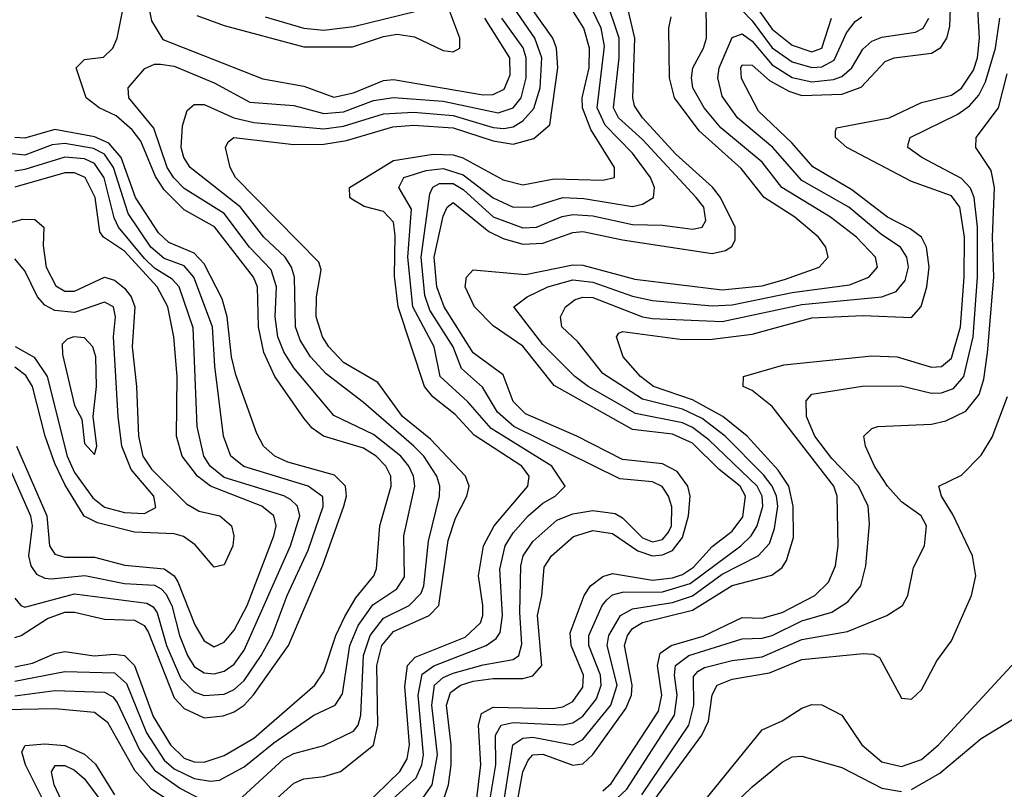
# Model space of a CAD drawing. Header units: inches. Extents: x 501365 to 657855, y 482276 to 547543.
# Tile 686 of 957: x 595260 to 597236, y 531961 to 533507. Entities that reach past the tile are written whole.
import ezdxf

# ---------------------------------------------------------------- set-up
doc = ezdxf.new("R2010")
doc.units = ezdxf.units.IN
doc.header["$MEASUREMENT"] = 0
doc.layers.add('A5593', color=7, linetype='Continuous')

msp = doc.modelspace()

# ---------------------------------------------------------------- linework, layer by layer
at = {"layer": 'A5593', "color": 5}
for points, elevation in [([(596690, 533601.7), (596770, 533487.9), (596810, 533455.5), (596850, 533442.1), (596870.2, 533450), (596889, 533510)], 2780), ([(596430, 531958), (596447.2, 531972.8), (596542.1, 532117.9), (596548.4, 532150), (596540.2, 532210), (596545.6, 532234.4), (596567.5, 532250), (596631.5, 532268.5), (596710, 532306.4), (596750, 532304.9), (596790, 532316.1), (596856, 532350), (596883.2, 532376.8), (596897.1, 532410), (596902.4, 532450), (596900.4, 532550), (596893.7, 532570), (596770, 532729.9), (596730, 532761.9), (596711.8, 532770), (596712.8, 532790), (596793.3, 532813.3), (596970, 532832), (597020.8, 532830), (597090, 532809.2), (597110, 532810.4), (597130, 532827.2), (597148.4, 532890), (597155.8, 532990), (597156, 533070), (597147, 533130), (597130, 533153), (597050, 533182.2), (596920.3, 533250), (596897, 533270), (596897.1, 533282.9), (596899.3, 533290), (597005, 533310), (597070, 533340.5), (597130, 533355.4), (597150.5, 533369.5), (597174.3, 533405.7), (597182.4, 533430), (597186.2, 533470), (597178.8, 533598.8)], 2680), ([(595510, 533576.8), (595524.4, 533504.4), (595547.3, 533467.3), (595748.1, 533388.1), (595830, 533373.6), (595890, 533351.2), (595930, 533359.9), (595990, 533385), (596010, 533386.6), (596190, 533356.2), (596210, 533356.3), (596232.4, 533367.6), (596244, 533396), (596243.5, 533430), (596193.7, 533510)], 2980), ([(596670, 533567.8), (596730, 533504.4), (596770.1, 533450.1), (596810, 533422.5), (596850, 533410.9), (596870, 533412.1), (596894.6, 533425.4), (596919.4, 533480.6), (596936.6, 533503.4), (596950, 533512.6)], 2760), ([(595250, 532206.8), (595285.7, 532214.3), (595330, 532233.9), (595350, 532237.6), (595409.4, 532229.4), (595450, 532232.5), (595470, 532229.6), (595490, 532209.8), (595527.5, 532107.5), (595562.7, 532050), (595590, 532023.7), (595610, 532016.1), (595630, 532015.2), (595670, 532028.9), (595730, 532064), (595852.3, 532170), (595870, 532197), (595894, 532270), (595912.2, 532307.8), (595934.3, 532345.7), (595970.6, 532390), (595976, 532404), (595982.5, 532490), (596005.7, 532570), (596004.7, 532590), (595994.7, 532610), (595975, 532630), (595950, 532646), (595869.5, 532670), (595846.6, 532686.6), (595830, 532706.7), (595772.1, 532790), (595750, 532838.3), (595738.8, 532890), (595737.1, 532970), (595729.3, 532990), (595651, 533091), (595590, 533125.2), (595550, 533164.9), (595532, 533192), (595502.6, 533262.6), (595485.8, 533285.8), (595453.6, 533313.6), (595419.4, 533330), (595392.9, 533350), (595373.2, 533410), (595390, 533426.8), (595428.1, 533431.9), (595446.7, 533450), (595455.6, 533470), (595470, 533543.2)], 2980), ([(595995.2, 531930), (596055.8, 531984.2), (596067.2, 532010), (596070.4, 532030), (596059.4, 532150), (596067.5, 532192.5), (596090.8, 532209.2), (596195.8, 532250), (596216, 532264), (596224, 532276), (596228.6, 532310), (596223.3, 532403.3), (596234, 532450), (596250, 532476.1), (596280.4, 532510), (596310, 532535.7), (596334.9, 532550), (596354.9, 532570), (596327.6, 532610), (596206, 532686), (596159.5, 532739.5), (596103.9, 532790), (596091.6, 532850), (596049.2, 532930), (596039, 533030), (596046.2, 533126.2), (596020.8, 533170), (596030.5, 533190), (596075.9, 533204.1), (596110, 533208.2), (596150, 533195.5), (596210, 533149), (596250, 533130.3), (596290, 533130.9), (596350.3, 533149.7), (596392.4, 533147.6), (596490, 533131.7), (596510, 533136.4), (596531.7, 533150), (596534.1, 533170), (596526.1, 533190), (596490, 533238.8), (596435, 533295), (596418.7, 533330), (596433.6, 533453.6), (596426.6, 533490), (596398.2, 533550)], 2860), ([(596070, 531945.2), (596087.4, 531970), (596098.6, 532030), (596087.1, 532130), (596092.4, 532170), (596110, 532185.6), (596130, 532194.2), (596190, 532211.2), (596250, 532221.5), (596261.6, 532230), (596267.7, 532252.3), (596263.8, 532316.2), (596265.5, 532410), (596270.4, 532430), (596290, 532458.6), (596338.2, 532501.8), (596370, 532514.5), (596410, 532521.2), (596454.9, 532514.9), (596470, 532506), (596510, 532466), (596530, 532458.1), (596550, 532462.7), (596562.2, 532477.8), (596567.8, 532490), (596568.5, 532528.5), (596562.3, 532550), (596549.2, 532569.2), (596530, 532578.5), (596464.6, 532584.6), (596251.8, 532690), (596218.7, 532718.7), (596189, 532769), (596146.5, 532806.5), (596129.6, 532850), (596083.2, 532923.2), (596072.9, 532952.9), (596065.4, 533030), (596083.2, 533156.8), (596089.2, 533170.8), (596102.1, 533177.9), (596130, 533177.8), (596150, 533165.8), (596210, 533111.1), (596270, 533088.6), (596297.3, 533090), (596348.4, 533111.6), (596370, 533115.4), (596410, 533112.8), (596490, 533095.7), (596550, 533094.3), (596610, 533086.2), (596629.9, 533090.1), (596636.8, 533103.2), (596632.9, 533130), (596617.7, 533150), (596510, 533266.3), (596461.6, 533310), (596451.4, 533330), (596463, 533430), (596463.3, 533470), (596436, 533550)], 2840), ([(596107.9, 531932.1), (596120.7, 531970), (596126, 532010), (596125.9, 532050), (596116.5, 532130), (596124.6, 532155.4), (596144.4, 532170), (596170, 532178.2), (596210, 532183.6), (596270, 532183.8), (596290, 532188.7), (596307.5, 532210), (596298.9, 532310), (596307.8, 532350), (596312.8, 532407.2), (596327.3, 532430), (596371.1, 532468.9), (596410, 532481), (596450, 532474.7), (596500.2, 532440.2), (596530, 532430), (596550, 532431.7), (596570, 532440.7), (596590, 532467), (596602.5, 532510), (596605.5, 532550), (596600.7, 532570), (596579.4, 532599.4), (596550, 532614.5), (596470, 532623.2), (596377.8, 532670), (596275.1, 532715.1), (596250, 532739.7), (596230, 532793.8), (596170, 532837.9), (596111.7, 532930), (596097, 532970), (596091.5, 533030), (596110, 533112.2), (596117.9, 533130), (596130, 533139.5), (596201.5, 533081.5), (596230, 533067.5), (596270, 533055.8), (596310, 533057.7), (596370, 533079.6), (596390, 533081.4), (596470, 533064.5), (596650, 533037.2), (596676.7, 533043.3), (596689, 533051), (596696.1, 533063.9), (596696, 533090), (596666.7, 533150), (596650.3, 533170.3), (596577.1, 533237.1), (596510.2, 533310), (596493.8, 533333.8), (596490.2, 533350.2), (596494.2, 533470), (596476, 533550)], 2820), ([(596198.8, 531910), (596215.2, 532010), (596214.6, 532070), (596225.9, 532090), (596250, 532095.5), (596350, 532090.2), (596370, 532094.2), (596390, 532108), (596417.3, 532142.7), (596426.7, 532170), (596425.3, 532190), (596402, 532250), (596402.5, 532270), (596428.9, 532330), (596438.2, 532341.8), (596450, 532351.4), (596470, 532357), (596550, 532357.5), (596605.4, 532374.6), (596707.2, 532450), (596728.2, 532470), (596740.1, 532490), (596751.2, 532530), (596750.1, 532550), (596739.9, 532570), (596643.1, 532663.1), (596610, 532687.8), (596590, 532697), (596495.9, 532715.9), (596400.6, 532770), (596373.9, 532790), (596310, 532854.4), (596251.6, 532930), (596278.7, 532950), (596319.7, 532970), (596370, 532984.1), (596410, 532979.8), (596490, 532951.8), (596530, 532942.9), (596650, 532932.1), (596690, 532934.2), (596810, 532958.9), (596925.6, 532974.4), (596964.3, 532990), (596981.8, 533010), (596977.6, 533030), (596939.7, 533070), (596887.4, 533110), (596789.8, 533169.8), (596750, 533220.6), (596667.1, 533290), (596633.4, 533330), (596611.2, 533370), (596608.1, 533390), (596610.8, 533410), (596632.5, 533450), (596638.3, 533470), (596637.9, 533550)], 2760), ([(595690, 531930.5), (595790, 532022.2), (595810, 532033.1), (595870, 532049.3), (595930, 532077.9), (595939.1, 532090), (595944.5, 532110), (595949.7, 532230), (595963.2, 532270), (595990, 532304.7), (596041.8, 532330), (596065.3, 532354.7), (596070.9, 532370), (596080.3, 532459.7), (596102.6, 532550), (596102.9, 532570), (596097, 532590), (596071.1, 532630), (596051.2, 532650), (595950, 532737.9), (595875.2, 532795.2), (595843.4, 532830), (595823, 532863), (595813.3, 532890), (595811.3, 532990), (595805.5, 533010), (595792.5, 533030), (595750, 533070.2), (595702.7, 533130), (595601.6, 533210), (595589.4, 533230), (595584.1, 533250), (595586.3, 533293.7), (595595.8, 533324.2), (595610, 533336.8), (595630, 533336.4), (595689.9, 533309.9), (595730, 533300.3), (595870, 533287.4), (595910, 533292.8), (595990, 533318.1), (596050, 533321.4), (596130, 533314.4), (596210, 533290.3), (596231.5, 533288.5), (596250, 533292), (596270, 533303.4), (596291.8, 533328.2), (596304.3, 533370), (596307.9, 533430), (596293.5, 533470), (596252.1, 533530)], 2940), ([(595615.2, 533515.2), (595670, 533494.9), (595830, 533452.4), (595927.9, 533452.1), (595990, 533473), (596017.6, 533477.6), (596052.4, 533472.4), (596110, 533445.3), (596130, 533442), (596143.4, 533450), (596143.1, 533470), (596123.4, 533523.4)], 3020), ([(595776.7, 531943.3), (595810, 531973.4), (595830, 531982), (595870, 531986.5), (595903.5, 531996.5), (595970, 532049.4), (595978.9, 532090), (595976.8, 532210), (595986.6, 532250), (596010, 532278.2), (596081.8, 532310), (596101.3, 532330), (596119.5, 532460.5), (596134.7, 532505.3), (596157.3, 532550), (596161.7, 532570), (596154.5, 532590), (596084.3, 532664.3), (596028.2, 532710), (595978.3, 532778.3), (595910, 532818.6), (595880.2, 532850), (595867.8, 532870), (595854.9, 532910), (595855.6, 532950), (595864.6, 533004.6), (595860, 533020), (595692.6, 533190), (595682.5, 533210), (595673.1, 533250), (595678.5, 533261.5), (595689.7, 533270.3), (595810, 533256.3), (595870, 533256.6), (595915.5, 533264.5), (596008.5, 533291.5), (596050, 533295.2), (596130, 533289.5), (596210, 533263.6), (596250, 533256.7), (596291.8, 533268.2), (596324, 533296), (596340.2, 533410), (596337.3, 533450), (596330, 533470), (596287.4, 533530)], 2920), ([(595752.3, 533512.3), (595830, 533489.8), (595870, 533485.8), (595930, 533493.4), (596055.7, 533524.3)], 3040), ([(595950, 531925.9), (596023.1, 531996.9), (596037.8, 532022.2), (596041.9, 532050), (596032.5, 532167.5), (596038.1, 532210), (596053.6, 532226.4), (596153.6, 532266.4), (596184.4, 532295.6), (596189.7, 532310), (596189.6, 532330), (596180.8, 532390), (596191, 532450), (596212.3, 532490), (596279.6, 532570), (596282.4, 532590), (596267.7, 532610), (596172.2, 532672.2), (596134.1, 532714.1), (596089.1, 532749.1), (596072, 532770), (596019.2, 532930), (596011.8, 532991.8), (596013.6, 533073.6), (596010, 533099.9), (595990, 533121.7), (595951.3, 533131.4), (595926.3, 533146.3), (595922.5, 533150), (595922, 533170), (596010, 533224.1), (596090, 533237.1), (596130, 533235.4), (596149.4, 533229.4), (596230, 533185.5), (596270, 533174.9), (596332.5, 533187.5), (596430, 533184.3), (596453.6, 533190), (596453.6, 533210), (596406.3, 533286.3), (596389.6, 533330), (596389, 533350), (596403, 533410), (596403.7, 533450), (596392.4, 533490), (596366.8, 533530)], 2880), ([(596257.6, 531930), (596270, 531996.4), (596280.4, 532019.6), (596290, 532030), (596310, 532031.6), (596370, 532009.2), (596390, 532012.3), (596410, 532030.9), (596476.5, 532123.5), (596487.5, 532150), (596489.1, 532170), (596474, 532250), (596479.8, 532270), (596490, 532283.9), (596510, 532295.8), (596610, 532320.9), (596690, 532370.2), (596769.2, 532390.8), (596790, 532406.8), (596799.2, 532420.8), (596813, 532467), (596812.6, 532530), (596803.7, 532570), (596782.2, 532602.2), (596719.8, 532670), (596670.9, 532710), (596610, 532743.4), (596532.1, 532770), (596506.2, 532790), (596471.1, 532830), (596457.8, 532870), (596462.7, 532877.3), (596470, 532880.9), (596590, 532864.3), (596650, 532865.1), (596730, 532875.1), (596850, 532908.3), (596952.6, 532912.6), (597050, 532908.4), (597069.3, 532930.7), (597080.5, 532970), (597085.1, 533010), (597079.8, 533050), (597069.8, 533069.8), (597047, 533087), (597001.8, 533110), (596930, 533165.1), (596851.5, 533211.5), (596810, 533259.1), (596743, 533323), (596708.5, 533388.5), (596707.3, 533410), (596710, 533416.4), (596730, 533415.8), (596764.5, 533384.5), (596803.3, 533363.3), (596830, 533354.7), (596910, 533357), (596948.6, 533371.4), (596997, 533423), (597015.4, 533430), (597090, 533439.9), (597108.8, 533451.2), (597120.7, 533470), (597127.1, 533492.9), (597128.2, 533530)], 2720), ([(595250, 532177.9), (595350, 532197.4), (595450, 532194.9), (595473.8, 532173.8), (595514.4, 532074.4), (595550, 532019.2), (595570, 532001.9), (595610, 531982.6), (595642.9, 531977.1), (595660.8, 531979.2), (595710, 532006), (595770, 532054.4), (595850, 532110.1), (595893, 532130), (595907.5, 532152.5), (595922.1, 532250), (595939.4, 532290), (595968.7, 532331.3), (596016.5, 532363.5), (596031.9, 532388.1), (596031.1, 532470), (596052.7, 532570), (596050, 532590), (596041, 532610), (596025, 532630), (595970, 532673.6), (595890, 532711.9), (595810, 532807.8), (595790, 532839.5), (595778, 532870), (595772.4, 532910), (595775.1, 532970), (595764.2, 533004.2), (595721.1, 533050), (595670, 533117.6), (595590, 533167.5), (595568.9, 533188.9), (595555.9, 533210), (595528.8, 533288.8), (595479.1, 533350), (595477.6, 533370), (595510.9, 533409.1), (595530, 533417.8), (595542.4, 533417.6), (595570, 533413.3), (595650, 533379.9), (595721.5, 533341.5), (595810, 533334.6), (595870, 533318.7), (595910, 533321.8), (595970, 533344.3), (596010, 533350.9), (596110, 533342.9), (596220, 533320), (596250, 533330.1), (596266.5, 533350), (596276.2, 533390), (596276.2, 533430), (596270.1, 533450.1), (596227.2, 533510)], 2960), ([(596166.7, 531853.3), (596185.3, 532010), (596180.9, 532090), (596186.9, 532113.1), (596210, 532126.3), (596330, 532123.5), (596350, 532126.4), (596370, 532137.3), (596390, 532166.4), (596391.7, 532190), (596366.9, 532250), (596365, 532275), (596393.1, 532350), (596405.7, 532370), (596430, 532388.2), (596450, 532394.3), (596530, 532381.3), (596570, 532385.7), (596590, 532392.7), (596612.6, 532407.3), (596650, 532448.5), (596690, 532479.4), (596711.4, 532508.6), (596716.6, 532550), (596706, 532570), (596663.6, 532603.6), (596610, 532656.5), (596570, 532674.2), (596490, 532683.4), (596332.3, 532772.3), (596270, 532850.9), (596210, 532891.7), (596172.9, 532930), (596154, 532970), (596156.6, 532990), (596170, 533004.6), (596274.8, 532994.8), (596370, 533014.2), (596390, 533013.8), (596494.2, 532985.8), (596670, 532964), (596750, 532972.5), (596794.9, 532985.1), (596864.7, 533010), (596882.3, 533030), (596878, 533050), (596863.1, 533070), (596815.6, 533110), (596753.8, 533150), (596708.2, 533208.2), (596623.6, 533283.6), (596574.1, 533350), (596564.3, 533390), (596562.7, 533490), (596567.6, 533512.4)], 2780), ([(596227.4, 531910), (596249.8, 532050.2), (596270, 532063.8), (596290, 532065.5), (596370, 532050.3), (596390, 532060.7), (596446.4, 532130), (596459.1, 532170), (596439, 532250), (596442.6, 532270), (596465.9, 532310), (596490, 532323.2), (596570, 532336.3), (596610, 532349.9), (596670, 532392.9), (596741.8, 532430), (596765, 532454.9), (596775, 532485), (596781.5, 532530), (596779.1, 532550), (596770.3, 532570), (596752.5, 532592.5), (596676.1, 532670), (596630, 532705.7), (596590, 532724.7), (596510, 532744.5), (596430, 532796.3), (596379.8, 532859.8), (596347.7, 532890), (596345.4, 532910), (596355.1, 532930), (596374.9, 532945.1), (596390, 532949.7), (596410, 532948.8), (596510, 532910.2), (596530, 532906.4), (596670, 532900.9), (596830, 532934.9), (596990, 532950), (597019, 532961), (597036.9, 532983.1), (597043.7, 533010), (597040.8, 533030), (597027.6, 533050), (596990, 533074.8), (596924.2, 533130), (596830, 533183.8), (596771.7, 533250), (596700.9, 533310), (596670, 533353.6), (596661.2, 533390), (596664.1, 533410), (596690, 533470.9), (596710, 533478.8), (596730, 533463.8), (596770, 533416.1), (596810, 533391.1), (596850, 533382.2), (596893.4, 533386.6), (596910, 533392.5), (596930, 533410), (596952, 533448), (596970, 533463.9), (596990, 533471.5), (597058, 533482), (597073.3, 533490), (597084.8, 533510)], 2740), ([(596447.8, 531932.2), (596478.5, 531961.5), (596574.4, 532110), (596579.6, 532150), (596574.4, 532190), (596576.4, 532210), (596602.8, 532230), (596710, 532263.4), (596750, 532264.7), (596770, 532270.2), (596830, 532299.1), (596890, 532316.8), (596922.3, 532337.7), (596948, 532370), (596958.3, 532410), (596965.7, 532494.3), (596963.1, 532530), (596943.5, 532570), (596890, 532625.7), (596855.5, 532670), (596839, 532710), (596838.4, 532741.6), (596850, 532754.7), (596950.7, 532770.7), (597028.9, 532771.1), (597090, 532756.9), (597110, 532757.3), (597134.2, 532765.8), (597154.8, 532790), (597173.7, 532870), (597182.3, 532990), (597182.3, 533090), (597175.8, 533150), (597168.3, 533168.3), (597150, 533187.9), (597070.9, 533230), (597042.2, 533250), (597043.3, 533256.7), (597047.2, 533270), (597142.8, 533317.2), (597166.2, 533333.8), (597185, 533355.1), (597198.1, 533381.9), (597218.5, 533450), (597227.3, 533510)], 2660), ([(596508.7, 531950), (596602.7, 532090), (596612.7, 532130), (596612.4, 532187.6), (596621.6, 532198.4), (596634.1, 532205.9), (596690, 532219.8), (596750, 532226.8), (596830, 532261.8), (596921.7, 532278.3), (597000.3, 532310), (597032.1, 532330), (597042.5, 532350), (597053.6, 532406.4), (597075.9, 532450), (597080.2, 532490), (597069.1, 532510), (597030, 532538.6), (597001.4, 532570), (596975.6, 532610), (596957.7, 532650), (596954, 532670), (596970, 532686), (596982, 532690), (597090, 532694.3), (597118.9, 532701.1), (597159.2, 532720.8), (597185.9, 532754.1), (597195, 532785.1), (597202.1, 532837.9), (597215, 532990), (597212.2, 533070), (597216.8, 533170), (597210, 533204.2), (597178.7, 533250), (597179.7, 533270), (597224.6, 533330), (597241.6, 533398.4)], 2640), ([(595250, 532265.9), (595262.9, 532270), (595315.6, 532304.4), (595350, 532316.8), (595370, 532316.8), (595430, 532303), (595490, 532300.5), (595509.9, 532289.9), (595517.4, 532277.4), (595570, 532144.7), (595590, 532123.5), (595630, 532104.8), (595668.3, 532108.3), (595690, 532116.8), (595710, 532130), (595729, 532151), (595799.5, 532250), (595868.5, 532411.5), (595910.4, 532530), (595915.4, 532550), (595913.8, 532570), (595891.9, 532591.9), (595798.2, 532618.2), (595772, 532630), (595749.1, 532650), (595735.7, 532675.7), (595693.3, 532793.3), (595684.8, 532830), (595675.9, 532910), (595666.1, 532946.1), (595630, 533016.4), (595610, 533038.2), (595559.3, 533059.3), (595538.6, 533078.6), (595492, 533150), (595463.5, 533230), (595438.8, 533258.8), (595410, 533271.6), (595330, 533286.5), (595270, 533269), (595250, 533270.4)], 3020), ([(595250, 532344.9), (595262.3, 532330), (595270, 532326.9), (595370, 532353.5), (595514.6, 532334.6), (595527.6, 532327.6), (595535.7, 532315.7), (595554.7, 532250), (595583.3, 532183.3), (595610, 532156.5), (595630, 532149.6), (595670, 532152.3), (595690, 532161.6), (595710, 532179.8), (595744.6, 532230), (595766.5, 532270), (595796.6, 532350), (595838.5, 532441.5), (595868.9, 532528.9), (595868.3, 532548.3), (595839.1, 532570), (595709.5, 532609.5), (595683.6, 532630), (595668.9, 532670), (595651.2, 532811.2), (595646.5, 532890), (595609.2, 532990), (595590, 533012.2), (595550, 533027.4), (595522.8, 533050), (595477.3, 533117.3), (595447.8, 533210), (595430, 533236.6), (595408, 533248), (595350, 533258), (595324.6, 533255.4), (595270, 533235), (595238.4, 533238.4)], 3040), ([(595210, 532671.8), (595281.5, 532510), (595285, 532490), (595277.5, 532430), (595281.9, 532410), (595293.4, 532393.4), (595310, 532384.8), (595323.8, 532383.8), (595390.7, 532390.7), (595470, 532374.6), (595530, 532371), (595543.4, 532363.4), (595553.4, 532353.4), (595564.9, 532330), (595580.4, 532270), (595596.3, 532230), (595610, 532207.7), (595630, 532194.8), (595650, 532193), (595670, 532198.1), (595690, 532212.5), (595710, 532240.6), (595803.5, 532450), (595821.9, 532510), (595817.5, 532530), (595803, 532543), (595790, 532550.7), (595670, 532587.5), (595642.2, 532610), (595629.5, 532630), (595616.3, 532690), (595608, 532888), (595579.7, 532970), (595565.5, 532985.5), (595530, 533008.1), (595510, 533027.1), (595458, 533090), (595449.1, 533109.1), (595429.3, 533189.3), (595410, 533218.2), (595390, 533227.4), (595350, 533230.8), (595270, 533205.8), (595250, 533202.9)], 3060), ([(595253.5, 532650), (595314.1, 532510), (595319.5, 532450), (595330, 532433.3), (595350, 532427), (595410, 532427.3), (595471, 532411), (595550, 532403.6), (595569.8, 532389.8), (595577.4, 532377.4), (595611.5, 532291.5), (595630, 532259.2), (595650, 532247.4), (595670, 532256.3), (595690, 532280.4), (595716, 532330), (595769.9, 532469.9), (595774.4, 532490), (595770, 532510), (595745.8, 532530), (595642.4, 532570), (595616.4, 532590), (595585.6, 532630), (595574.4, 532670), (595575.7, 532790), (595569.1, 532870), (595557, 532930), (595535.9, 532970), (595470, 533042.1), (595427.8, 533070), (595420.7, 533080.7), (595411.4, 533150), (595391.4, 533190), (595370, 533199.3), (595350, 533199.4), (595250, 533170.5)], 3080), ([(595230, 533095.9), (595266, 533106), (595290, 533105.5), (595308.2, 533090), (595306.8, 533053.2), (595312.9, 533010), (595332.2, 532972.2), (595350, 532961.9), (595370, 532961.6), (595430, 532989.5), (595450, 532983.9), (595470, 532967.8), (595483.8, 532950), (595490.9, 532930), (595485.8, 532850), (595494.4, 532770), (595498.1, 532670), (595507, 532630), (595524.2, 532604.2), (595594.6, 532534.6), (595619.8, 532519.8), (595661.3, 532510), (595684.6, 532490), (595689.7, 532470), (595687.8, 532450), (595670, 532412.1), (595650, 532407.1), (595611.8, 532451.8), (595588.5, 532468.5), (595570, 532474.2), (595490, 532477.2), (595416.1, 532496.1), (595389.3, 532509.3), (595350, 532573), (595330, 532615.4), (595311, 532670), (595285.7, 532770), (595272.1, 532792.1), (595250, 532809)], 3120), ([(595250.7, 532850.7), (595288.8, 532828.8), (595314.9, 532790), (595354.9, 532630), (595370, 532597.6), (595406.7, 532546.7), (595430, 532527.4), (595470, 532516.7), (595510, 532514.8), (595532.7, 532527.3), (595528.8, 532550), (595483.2, 532603.2), (595464.9, 532650), (595457.3, 532710), (595447.9, 532870), (595451.7, 532910), (595447.9, 532930), (595430, 532939.4), (595370, 532918.5), (595330, 532922.9), (595310, 532933.6), (595295.4, 532950), (595270, 533002.6), (595250, 533026.4)], 3140), ([(596511, 531909), (596629.2, 532070), (596642.1, 532097.9), (596649.5, 532150.5), (596659.5, 532170), (596690, 532182), (596764.9, 532195.1), (596830, 532221.6), (596953.8, 532233.8), (596972.7, 532232.7), (596985.9, 532225.9), (597030, 532144.2), (597050, 532141.9), (597070, 532160.9), (597100.9, 532219.1), (597130, 532258.9), (597170.4, 532350), (597178.8, 532390), (597172.2, 532430), (597133.1, 532513.1), (597109.9, 532550), (597104.6, 532570), (597150, 532591.7), (597190, 532632.1), (597211.8, 532668.2), (597242.3, 532750)], 2620), ([(596628.9, 531931.1), (596750, 532080.3), (596790, 532098.5), (596830, 532123.8), (596850, 532131.2), (596870, 532130.5), (596909.8, 532109.8), (596950, 532050.1), (596990, 532016.5), (597030, 532007.1), (597070, 532020.8), (597104.1, 532050), (597290, 532251.9)], 2580), ([(595250, 532148.6), (595330, 532159.3), (595430, 532156.3), (595446.8, 532146.8), (595455.6, 532135.6), (595500.1, 532040.1), (595530, 531999.4), (595582.5, 531962.5), (595650, 531927.4)], 2940), ([(595239.6, 531939.6), (595198.2, 531998.2), (595157.8, 532030), (595083.9, 532070), (595067.6, 532092.4), (595075.5, 532104.5), (595085.4, 532110), (595130, 532126.3), (595150, 532128.9), (595230, 532121), (595330, 532123.4), (595410, 532115.7), (595436.1, 532096.1), (595490, 531999.2), (595522.8, 531962.8), (595670, 531866.4)], 2920), ([(597050, 531960.3), (597106.5, 531993.5), (597190, 532063.1), (597270, 532111.7)], 2560), ([(595321.3, 531910), (595271.7, 532010), (595263.9, 532036.1), (595271, 532049), (595310, 532052.5), (595350, 532048.7), (595390, 532031.8), (595411.7, 532011.7), (595450.1, 531949.8)], 2880), ([(596650, 531888.6), (596730, 531966.1), (596790, 532015.5), (596810, 532026.1), (596830, 532027.3), (596910, 532004.8), (596990, 531963.5), (597030, 531956.3)], 2560), ([(595357.2, 531910), (595328.6, 531970), (595323.7, 531996.3), (595331.2, 532008.8), (595350, 532008.8), (595370, 531999.2), (595390, 531982.1), (595463.5, 531883.5)], 2860)]:
    msp.add_lwpolyline(points, dxfattribs=dict(at, elevation=elevation))
at = {"layer": 'A5593', "color": 5, "elevation": 3160}
msp.add_lwpolyline([(595368.5, 532870), (595354.8, 532865.2), (595345, 532855), (595345.4, 532834.6), (595370, 532732.1), (595384.3, 532704.3), (595390, 532655.5), (595410, 532633.4), (595414.8, 532650), (595407.2, 532710), (595413.7, 532770), (595412.6, 532830), (595406.4, 532850), (595390, 532868)], close=True, dxfattribs=at)

doc.saveas('drawing.dxf')
